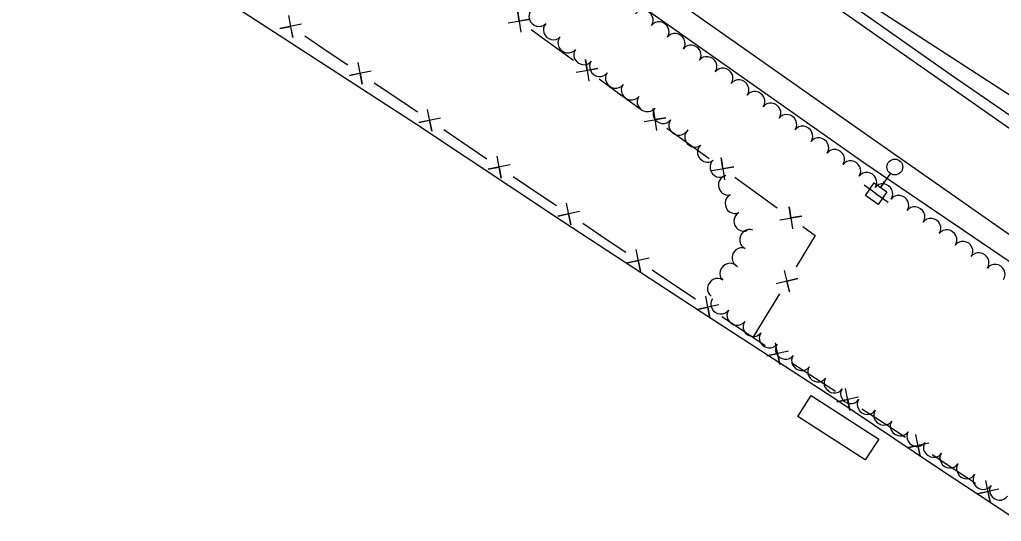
# Model space of a CAD drawing. Extents: x 1746010 to 1754829, y 655801 to 663091.
# Drawn here: x 1750442.4 to 1750940.1, y 659475.2 to 659729.4 of the extents above; entities that cross this region are included whole.
import ezdxf

# ---------------------------------------------------------------- set-up
doc = ezdxf.new("R2010")
doc.units = 0
for name, color, linetype in [('SURVEY - AERIAL SURVEY - Photo Control - Points - Locators', 7, 'Continuous'), ('SURVEY - AERIAL SURVEY - Photo Control - Points - Numbers', 7, 'Continuous'), ('SURVEY - CENTERLINE - Existing Roads - Development', 7, 'Continuous'), ('SURVEY - CENTERLINE - Existing Roads Curve Text', 7, 'Continuous'), ('SURVEY - CENTERLINE - Existing Roads Text', 7, 'Continuous')]:
    doc.layers.add(name, color=color, linetype=linetype)

msp = doc.modelspace()

# ---------------------------------------------------------------- linework, layer by layer
at = {"layer": 'SURVEY - AERIAL SURVEY - Photo Control - Points - Locators'}
for points in [[(1751850.89, 659069.97), (1751836.71, 659078.71), (1751698.09, 659167.45), (1751556.82, 659259.91), (1751409.51, 659356.6), (1751240.26, 659471.26), (1751108.21, 659560.28), (1750949.44, 659670.61), (1750790.01, 659782.16), (1750639.25, 659888.39), (1750537.27, 659960.87), (1750507.28, 659982.53)], [(1751692.52, 659270.52), (1751605.65, 659313.28), (1751476.09, 659381.66), (1751353.72, 659447.67), (1751225.98, 659520.03), (1751088.26, 659602.44), (1750950.33, 659687.25), (1750831.52, 659764.33), (1750532.19, 659979.6)], [(1751811.46, 659040.6), (1751803.54, 659045.66), (1751651.7, 659139.14), (1751560.97, 659192.86), (1751430.95, 659277.83), (1751226.31, 659416.5), (1751044.68, 659538.71), (1750870.37, 659656.91), (1750693.9, 659781.14), (1750567.77, 659872.76), (1750445.81, 659959.59)], [(1750464.75, 659959.09), (1750533.91, 659909.95), (1750645.13, 659831.38), (1750753.4, 659754.5), (1750870.59, 659672.13), (1750959.5, 659609.93), (1751081.2, 659527.03), (1751199.52, 659445.74), (1751320.31, 659364.23), (1751443.12, 659281.31), (1751559.93, 659204.83), (1751660.4, 659140.92), (1751744.29, 659087.1), (1751814.04, 659042.53)], [(1750442.38, 659808.99), (1750465.21, 659794.81), (1750538.04, 659744.98), (1750643.02, 659676.78), (1750718.06, 659626.91), (1750787.91, 659581.42), (1750854.73, 659538.04), (1750906.32, 659503.45), (1751005.99, 659437.83), (1751090.42, 659381.01), (1751173.7, 659325.75), (1751180.54, 659321.31)]]:
    msp.add_lwpolyline(points, dxfattribs=at)
at = {"layer": 'SURVEY - AERIAL SURVEY - Photo Control - Points - Numbers'}
msp.add_lwpolyline([(1751210.77, 659498.28), (1751086.47, 659583.36), (1750914.66, 659701.33), (1750734.42, 659828.18), (1750551.67, 659956.79), (1750517.76, 659981.3)], dxfattribs=at)
at = {"layer": 'SURVEY - CENTERLINE - Existing Roads - Development'}
for points in [[(1750585.34, 659727.1), (1750574.32, 659724.89), (1750579.79, 659726.02), (1750580.87, 659720.47), (1750578.79, 659731.52)], [(1750690.12, 659727.78), (1750701.21, 659729.61), (1750695.71, 659728.66), (1750694.82, 659734.25), (1750696.51, 659723.14)], [(1750599.38, 659712.69), (1750586.94, 659721.08)], [(1750701.75, 659724.39), (1750707.54, 659720.19), (1750710.98, 659717.7)], [(1750710.98, 659717.7), (1750723.13, 659708.9)], [(1750608.82, 659706.31), (1750599.38, 659712.69)], [(1750620.57, 659703.33), (1750609.55, 659701.12), (1750615.02, 659702.26), (1750616.1, 659696.7), (1750614.02, 659707.75)], [(1750724.53, 659702.82), (1750735.62, 659704.67), (1750730.12, 659703.72), (1750729.22, 659709.3), (1750730.93, 659698.19)], [(1750634.6, 659688.92), (1750622.17, 659697.31)], [(1750736.17, 659699.46), (1750745.4, 659692.77)], [(1750745.4, 659692.77), (1750757.55, 659683.97)], [(1750644.05, 659682.55), (1750634.6, 659688.92)], [(1750655.79, 659679.57), (1750644.78, 659677.35), (1750650.24, 659678.49), (1750651.32, 659672.94), (1750649.25, 659683.99)], [(1750758.96, 659677.9), (1750770.05, 659679.74), (1750764.54, 659678.79), (1750763.65, 659684.38), (1750765.36, 659673.26)], [(1750669.83, 659665.15), (1750657.4, 659673.54)], [(1750770.6, 659674.53), (1750779.83, 659667.84)], [(1750779.83, 659667.84), (1750791.98, 659659.05)], [(1750679.28, 659658.78), (1750669.83, 659665.15)], [(1750691.02, 659655.8), (1750680, 659653.59), (1750685.47, 659654.72), (1750686.55, 659649.17), (1750684.47, 659660.22)], [(1750793.38, 659652.97), (1750804.47, 659654.81), (1750798.97, 659653.86), (1750798.07, 659659.45), (1750799.78, 659648.34)], [(1750705.07, 659641.4), (1750699.87, 659644.89), (1750692.63, 659649.77)], [(1750805.02, 659649.6), (1750814.26, 659642.92)], [(1750714.53, 659635.06), (1750705.07, 659641.4)], [(1750814.26, 659642.92), (1750826.41, 659634.12)], [(1750726.27, 659632.13), (1750715.27, 659629.87), (1750720.73, 659631.03), (1750721.83, 659625.48), (1750719.72, 659636.52)], [(1750827.81, 659628.04), (1750838.9, 659629.89), (1750833.39, 659628.94), (1750832.5, 659634.52), (1750834.21, 659623.41)], [(1750740.35, 659617.77), (1750727.9, 659626.11)], [(1750839.45, 659624.68), (1750845.75, 659620.11), (1750843.86, 659617.03)], [(1750749.81, 659611.42), (1750740.35, 659617.77)], [(1750843.86, 659617.03), (1750836.02, 659604.24)], [(1750761.55, 659608.49), (1750750.55, 659606.23), (1750756.01, 659607.39), (1750757.1, 659601.84), (1750754.99, 659612.88)], [(1750775.62, 659594.12), (1750763.17, 659602.47)], [(1750830.07, 659602.37), (1750832.77, 659591.45), (1750831.39, 659596.87), (1750836.89, 659598.19), (1750825.94, 659595.63)], [(1750785.09, 659587.78), (1750775.62, 659594.12)], [(1750796.83, 659584.85), (1750785.82, 659582.6), (1750791.29, 659583.75), (1750792.38, 659578.2), (1750790.27, 659589.24)], [(1750827.61, 659590.51), (1750821.65, 659580.79)], [(1750810.9, 659570.49), (1750798.45, 659578.83)], [(1750821.65, 659580.79), (1750814.05, 659568.38)], [(1750820.42, 659564.21), (1750814.05, 659568.38), (1750810.9, 659570.49)], [(1750832.2, 659561.39), (1750821.21, 659559.03), (1750826.66, 659560.24), (1750827.82, 659554.7), (1750825.59, 659565.72)], [(1750846.44, 659547.17), (1750833.89, 659555.39)], [(1750855.98, 659540.93), (1750846.44, 659547.17)], [(1750867.76, 659538.12), (1750856.77, 659535.75), (1750862.22, 659536.96), (1750863.38, 659531.42), (1750861.15, 659542.44)], [(1750882, 659523.9), (1750869.45, 659532.11)], [(1750891.54, 659517.65), (1750882, 659523.9)], [(1750903.32, 659514.84), (1750892.33, 659512.47), (1750897.78, 659513.68), (1750898.94, 659508.14), (1750896.71, 659519.16)], [(1750917.56, 659500.62), (1750905.01, 659508.83)], [(1750927.09, 659494.37), (1750922.39, 659497.45), (1750917.56, 659500.62)], [(1750938.87, 659491.54), (1750927.88, 659489.19), (1750933.33, 659490.39), (1750934.48, 659484.85), (1750932.27, 659495.87)]]:
    msp.add_lwpolyline(points, dxfattribs=at)
msp.add_lwpolyline([(1750843.75, 659538.97), (1750878, 659516.9), (1750871.16, 659506.28), (1750836.91, 659528.35)], close=True, dxfattribs=at)
at = {"layer": 'SURVEY - CENTERLINE - Existing Roads Curve Text'}
for p, q in [((1750883.89, 659651.58), (1750878.91, 659644.45)), ((1750879.14, 659644.77), (1750880.97, 659647.4)), ((1750876.67, 659641.25), (1750870.53, 659645.55)), ((1750876.67, 659641.25), (1750882.82, 659636.95))]:
    msp.add_line(p, q, dxfattribs=at)
msp.add_lwpolyline([(1750871.24, 659640.29), (1750875.71, 659646.68), (1750882.1, 659642.21), (1750877.63, 659635.82)], close=True, dxfattribs=at)
msp.add_circle((1750886.13, 659654.77), 4, dxfattribs=at)
at = {"layer": 'SURVEY - CENTERLINE - Existing Roads Text'}
for centre, major_axis in [((1750705.45, 659730.86), (-3.67, 3.4)), ((1750758.69, 659729.4), (4.05, -2.94)), ((1750712.79, 659724.07), (-3.67, 3.4)), ((1750766.78, 659723.52), (4.05, -2.94)), ((1750774.87, 659717.65), (4.05, -2.94)), ((1750720.17, 659717.34), (-4.02, 2.97)), ((1750782.96, 659711.77), (4.05, -2.94)), ((1750728.2, 659711.39), (-4.02, 2.97)), ((1750791.06, 659705.9), (4.05, -2.94)), ((1750736.24, 659705.44), (-4.02, 2.97)), ((1750744.28, 659699.49), (-4.02, 2.97)), ((1750799.15, 659700.02), (4.05, -2.94)), ((1750752.32, 659693.54), (-4.02, 2.97)), ((1750807.24, 659694.14), (4.05, -2.94)), ((1750815.33, 659688.27), (4.05, -2.94)), ((1750760.36, 659687.59), (-4.02, 2.97)), ((1750823.43, 659682.39), (4.05, -2.94)), ((1750768.39, 659681.64), (-4.02, 2.97)), ((1750831.52, 659676.52), (4.05, -2.94)), ((1750776.43, 659675.69), (-4.02, 2.97)), ((1750839.61, 659670.64), (4.05, -2.94)), ((1750784.46, 659669.73), (-3.21, 3.84)), ((1750847.7, 659664.76), (4.05, -2.94)), ((1750790.88, 659662.06), (-3.21, 3.84)), ((1750855.79, 659658.89), (4.05, -2.94)), ((1750797.29, 659654.39), (-3.21, 3.84)), ((1750863.92, 659653.06), (4.07, -2.91)), ((1750872.05, 659647.24), (4.07, -2.91)), ((1750801.42, 659645.48), (-1.44, 4.79)), ((1750880.18, 659641.42), (4.07, -2.91)), ((1750804.86, 659636.13), (-2.21, 4.48)), ((1750888.31, 659635.59), (4.07, -2.91)), ((1750809.29, 659627.16), (-2.21, 4.48)), ((1750896.44, 659629.77), (4.07, -2.91)), ((1750904.58, 659623.95), (4.07, -2.91)), ((1750812.2, 659618.14), (1.93, 4.61)), ((1750912.71, 659618.13), (4.07, -2.91)), ((1750920.84, 659612.31), (4.07, -2.91)), ((1750808.34, 659608.92), (1.93, 4.61)), ((1750928.97, 659606.49), (4.07, -2.91)), ((1750802.31, 659601.09), (3.41, 3.66)), ((1750937.1, 659600.66), (4.07, -2.91)), ((1750795.93, 659593.42), (2.87, 4.1)), ((1750797.72, 659585.06), (-4.1, 2.87)), ((1750805.91, 659579.32), (-4.1, 2.87)), ((1750814.11, 659573.59), (-4.1, 2.87)), ((1750822.3, 659567.86), (-4.1, 2.87)), ((1750830.49, 659562.13), (-4.1, 2.87)), ((1750838.68, 659556.4), (-4.1, 2.87)), ((1750846.87, 659550.67), (-4.1, 2.87)), ((1750855.15, 659545.06), (-4.2, 2.72)), ((1750863.54, 659539.63), (-4.2, 2.72)), ((1750871.94, 659534.19), (-4.2, 2.72)), ((1750880.33, 659528.76), (-4.2, 2.72)), ((1750888.73, 659523.32), (-4.2, 2.72)), ((1750897.12, 659517.89), (-4.2, 2.72)), ((1750905.52, 659512.45), (-4.2, 2.72)), ((1750913.91, 659507.01), (-4.2, 2.72)), ((1750922.3, 659501.58), (-4.2, 2.72)), ((1750930.7, 659496.14), (-4.2, 2.72)), ((1750939.09, 659490.71), (-4.2, 2.72))]:
    msp.add_ellipse(centre, major_axis=major_axis, ratio=0.940188, start_param=0, end_param=3.141593, dxfattribs=at)

doc.saveas('drawing.dxf')
